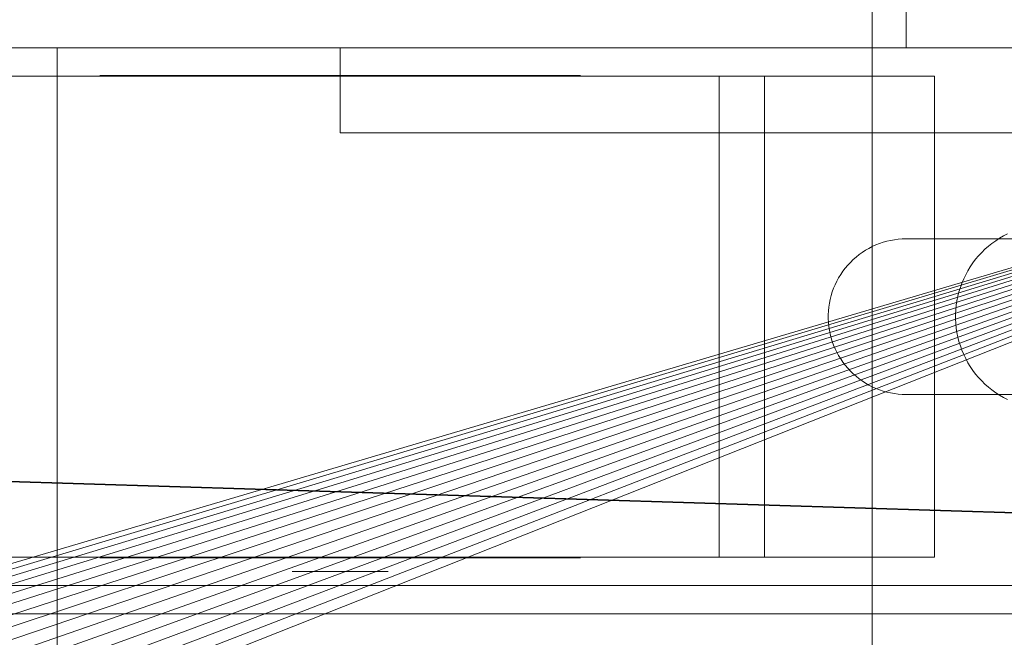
# Model space of a CAD drawing. Header units: millimetres. Extents: x -1970 to 61924, y -58230 to 6847.
# Tile 547 of 656: x 24227 to 24297, y -18252 to -18208. Entities that reach past the tile are written whole.
import ezdxf

# ---------------------------------------------------------------- set-up
doc = ezdxf.new("R2010")
doc.units = ezdxf.units.MM
for name, color, linetype, lineweight in [('superior_briquetadora', 7, 'Continuous', 0), ('superior_C02', 7, 'Continuous', 0), ('superior_C05', 7, 'Continuous', 0)]:
    doc.layers.add(name, color=color, linetype=linetype, lineweight=lineweight)

msp = doc.modelspace()

# ---------------------------------------------------------------- linework, layer by layer
at = {"layer": 'superior_briquetadora'}
for p, q in [((24290.067, -18188), (24290.067, -18210)), ((23870.067, -18210), (24350.067, -18210)), ((23870.067, -18210), (25830.067, -18210)), ((24230.067, -18210), (23954.067, -18210)), ((24243.401, -18210), (23954.067, -18210)), ((24052.224, -18298.106), (24350.067, -18210)), ((24054.359, -18298.423), (24350.067, -18210)), ((24350.067, -18210), (24056.454, -18298.947)), ((24350.067, -18210), (24058.487, -18299.675)), ((24350.067, -18210), (24060.438, -18300.598)), ((24350.067, -18210), (24062.29, -18301.708)), ((24350.067, -18210), (24064.024, -18302.994)), ((24350.067, -18210), (24065.624, -18304.444)), ((24350.067, -18210), (24067.074, -18306.043)), ((24350.067, -18210), (24068.36, -18307.777)), ((24350.067, -18210), (24069.47, -18309.629)), ((24350.067, -18210), (24070.393, -18311.581)), ((24350.067, -18210), (24071.12, -18313.614)), ((24350.067, -18210), (24071.645, -18315.708)), ((24350.067, -18210), (24071.962, -18317.844)), ((24350.067, -18210), (24072.067, -18320)), ((24150.067, -18210), (24230.067, -18210)), ((24350.067, -18210), (24150.067, -18210)), ((24670.067, -18210), (24230.067, -18210)), ((24230.067, -18210), (24230.067, -18430)), ((25470.067, -18210), (24230.067, -18210)), ((24350.067, -18210), (24230.067, -18210)), ((25470.067, -18210), (24243.401, -18210)), ((25746.067, -18210), (24243.401, -18210)), ((24290.067, -18210), (24291.234, -18210)), ((24291.234, -18210), (24294.717, -18210)), ((24294.717, -18210), (24300.465, -18210))]:
    msp.add_line(p, q, dxfattribs=at)
at = {"layer": 'superior_C02'}
for p, q in [((24287.683, -17550), (24287.683, -18450)), ((24524.933, -18250), (23830.921, -18228.298)), ((23832.7, -18228.298), (24526.711, -18250)), ((24634.01, -18250), (15575.415, -18250)), ((15576.913, -18250), (24635.508, -18250))]:
    msp.add_line(p, q, dxfattribs=at)
at = {"layer": 'superior_C05'}
for p, q in [((24180.067, -18210), (24320.067, -18210)), ((24250.067, -18216), (24250.067, -18210)), ((24250.067, -18210), (24325.067, -18210)), ((24233.115, -18211.95), (24233.073, -18211.95)), ((24233.199, -18211.95), (24233.115, -18211.95)), ((24233.326, -18211.95), (24233.199, -18211.95)), ((24233.494, -18211.95), (24233.326, -18211.95)), ((24233.703, -18211.95), (24233.494, -18211.95)), ((24233.953, -18211.95), (24233.703, -18211.95)), ((24234.243, -18211.95), (24233.953, -18211.95)), ((24234.572, -18211.95), (24234.243, -18211.95)), ((24234.94, -18211.95), (24234.572, -18211.95)), ((24235.345, -18211.95), (24234.94, -18211.95)), ((24235.787, -18211.95), (24235.345, -18211.95)), ((24236.265, -18211.95), (24235.787, -18211.95)), ((24236.776, -18211.95), (24236.265, -18211.95)), ((24237.321, -18211.95), (24236.776, -18211.95)), ((24237.898, -18211.95), (24237.321, -18211.95)), ((24237.602, -18211.95), (24237.571, -18211.95)), ((24237.664, -18211.95), (24237.602, -18211.95)), ((24237.757, -18211.95), (24237.664, -18211.95)), ((24237.881, -18211.95), (24237.757, -18211.95)), ((24238.035, -18211.95), (24237.881, -18211.95)), ((24238.505, -18211.95), (24237.898, -18211.95)), ((24238.218, -18211.95), (24238.035, -18211.95)), ((24238.432, -18211.95), (24238.218, -18211.95)), ((24238.674, -18211.95), (24238.432, -18211.95)), ((24239.14, -18211.95), (24238.505, -18211.95)), ((24238.944, -18211.95), (24238.674, -18211.95)), ((24239.242, -18211.95), (24238.944, -18211.95)), ((24239.803, -18211.95), (24239.14, -18211.95)), ((24239.567, -18211.95), (24239.242, -18211.95)), ((24239.918, -18211.95), (24239.567, -18211.95)), ((24240.491, -18211.95), (24239.803, -18211.95)), ((24240.295, -18211.95), (24239.918, -18211.95)), ((24240.695, -18211.95), (24240.295, -18211.95)), ((24241.203, -18211.95), (24240.491, -18211.95)), ((24241.119, -18211.95), (24240.695, -18211.95)), ((24241.565, -18211.95), (24241.119, -18211.95)), ((24241.937, -18211.95), (24241.203, -18211.95)), ((24242.033, -18211.95), (24241.565, -18211.95)), ((24242.691, -18211.95), (24241.937, -18211.95)), ((24242.52, -18211.95), (24242.033, -18211.95)), ((24243.026, -18211.95), (24242.52, -18211.95)), ((24243.464, -18211.95), (24242.691, -18211.95)), ((24243.55, -18211.95), (24243.026, -18211.95)), ((24244.253, -18211.95), (24243.464, -18211.95)), ((24244.089, -18211.95), (24243.55, -18211.95)), ((24244.644, -18211.95), (24244.089, -18211.95)), ((24245.057, -18211.95), (24244.253, -18211.95)), ((24245.212, -18211.95), (24244.644, -18211.95)), ((24245.873, -18211.95), (24245.057, -18211.95)), ((24245.792, -18211.95), (24245.212, -18211.95)), ((24246.383, -18211.95), (24245.792, -18211.95)), ((24246.699, -18211.95), (24245.873, -18211.95)), ((24246.983, -18211.95), (24246.383, -18211.95)), ((24247.534, -18211.95), (24246.699, -18211.95)), ((24247.591, -18211.95), (24246.983, -18211.95)), ((24248.375, -18211.95), (24247.534, -18211.95)), ((24248.204, -18211.95), (24247.591, -18211.95)), ((24248.823, -18211.95), (24248.204, -18211.95)), ((24249.22, -18211.95), (24248.375, -18211.95)), ((24249.444, -18211.95), (24248.823, -18211.95)), ((24250.067, -18211.95), (24249.22, -18211.95)), ((24250.067, -18211.95), (24249.444, -18211.95)), ((24250.067, -18211.95), (24250.915, -18211.95)), ((24250.691, -18211.95), (24250.067, -18211.95)), ((24251.312, -18211.95), (24250.691, -18211.95)), ((24250.915, -18211.95), (24251.76, -18211.95)), ((24251.931, -18211.95), (24251.312, -18211.95)), ((24251.76, -18211.95), (24252.601, -18211.95)), ((24252.544, -18211.95), (24251.931, -18211.95)), ((24253.152, -18211.95), (24252.544, -18211.95)), ((24252.601, -18211.95), (24253.436, -18211.95)), ((24253.752, -18211.95), (24253.152, -18211.95)), ((24253.436, -18211.95), (24254.262, -18211.95)), ((24254.343, -18211.95), (24253.752, -18211.95)), ((24254.262, -18211.95), (24255.078, -18211.95)), ((24254.923, -18211.95), (24254.343, -18211.95)), ((24255.491, -18211.95), (24254.923, -18211.95)), ((24255.078, -18211.95), (24255.882, -18211.95)), ((24256.046, -18211.95), (24255.491, -18211.95)), ((24255.882, -18211.95), (24256.671, -18211.95)), ((24256.585, -18211.95), (24256.046, -18211.95)), ((24257.109, -18211.95), (24256.585, -18211.95)), ((24256.671, -18211.95), (24257.444, -18211.95)), ((24257.615, -18211.95), (24257.109, -18211.95)), ((24257.444, -18211.95), (24258.198, -18211.95)), ((24258.102, -18211.95), (24257.615, -18211.95)), ((24258.57, -18211.95), (24258.102, -18211.95)), ((24258.198, -18211.95), (24258.932, -18211.95)), ((24259.016, -18211.95), (24258.57, -18211.95)), ((24258.932, -18211.95), (24259.644, -18211.95)), ((24259.44, -18211.95), (24259.016, -18211.95)), ((24259.84, -18211.95), (24259.44, -18211.95)), ((24259.644, -18211.95), (24260.332, -18211.95)), ((24260.217, -18211.95), (24259.84, -18211.95)), ((24260.568, -18211.95), (24260.217, -18211.95)), ((24260.332, -18211.95), (24260.995, -18211.95)), ((24260.893, -18211.95), (24260.568, -18211.95)), ((24261.191, -18211.95), (24260.893, -18211.95)), ((24260.995, -18211.95), (24261.63, -18211.95)), ((24261.461, -18211.95), (24261.191, -18211.95)), ((24261.703, -18211.95), (24261.461, -18211.95)), ((24261.63, -18211.95), (24262.237, -18211.95)), ((24261.917, -18211.95), (24261.703, -18211.95)), ((24262.1, -18211.95), (24261.917, -18211.95)), ((24262.254, -18211.95), (24262.1, -18211.95)), ((24262.237, -18211.95), (24262.814, -18211.95)), ((24262.378, -18211.95), (24262.254, -18211.95)), ((24262.47, -18211.95), (24262.378, -18211.95)), ((24262.533, -18211.95), (24262.47, -18211.95)), ((24262.564, -18211.95), (24262.533, -18211.95)), ((24262.814, -18211.95), (24263.359, -18211.95)), ((24263.359, -18211.95), (24263.87, -18211.95)), ((24263.87, -18211.95), (24264.348, -18211.95)), ((24264.348, -18211.95), (24264.79, -18211.95)), ((24264.79, -18211.95), (24265.195, -18211.95)), ((24265.195, -18211.95), (24265.563, -18211.95)), ((24265.563, -18211.95), (24265.892, -18211.95)), ((24265.892, -18211.95), (24266.182, -18211.95)), ((24266.182, -18211.95), (24266.432, -18211.95)), ((24266.432, -18211.95), (24266.641, -18211.95)), ((24266.641, -18211.95), (24266.809, -18211.95)), ((24266.809, -18211.95), (24266.936, -18211.95)), ((24266.936, -18211.95), (24267.02, -18211.95)), ((24267.02, -18211.95), (24267.062, -18211.95)), ((24208.067, -18212), (24228.164, -18212)), ((24227.254, -18212), (24228.215, -18212)), ((24228.164, -18212), (24271.971, -18212)), ((24228.215, -18212), (24229.226, -18212)), ((24229.226, -18212), (24230.285, -18212)), ((24230.285, -18212), (24231.39, -18212)), ((24231.39, -18212), (24232.538, -18212)), ((24232.538, -18212), (24233.727, -18212)), ((24233.072, -18212), (24233.111, -18212)), ((24233.119, -18212), (24233.074, -18212)), ((24233.111, -18212), (24233.192, -18212)), ((24233.206, -18212), (24233.119, -18212)), ((24233.192, -18212), (24233.316, -18212)), ((24233.334, -18212), (24233.206, -18212)), ((24233.316, -18212), (24233.48, -18212)), ((24233.504, -18212), (24233.334, -18212)), ((24233.48, -18212), (24233.686, -18212)), ((24233.715, -18212), (24233.504, -18212)), ((24233.686, -18212), (24233.932, -18212)), ((24233.966, -18212), (24233.715, -18212)), ((24233.727, -18212), (24234.953, -18212)), ((24233.932, -18212), (24234.219, -18212)), ((24234.258, -18212), (24233.966, -18212)), ((24234.219, -18212), (24234.544, -18212)), ((24234.588, -18212), (24234.258, -18212)), ((24234.544, -18212), (24234.908, -18212)), ((24234.957, -18212), (24234.588, -18212)), ((24234.908, -18212), (24235.31, -18212)), ((24234.953, -18212), (24236.214, -18212)), ((24235.363, -18212), (24234.957, -18212)), ((24235.31, -18212), (24235.748, -18212)), ((24235.805, -18212), (24235.363, -18212)), ((24235.748, -18212), (24236.221, -18212)), ((24236.283, -18212), (24235.805, -18212)), ((24236.214, -18212), (24237.507, -18212)), ((24236.221, -18212), (24236.729, -18212)), ((24236.795, -18212), (24236.283, -18212)), ((24236.729, -18212), (24237.27, -18212)), ((24237.34, -18212), (24236.795, -18212)), ((24237.27, -18212), (24237.842, -18212)), ((24237.917, -18212), (24237.34, -18212)), ((24237.507, -18212), (24238.828, -18212)), ((24237.842, -18212), (24238.445, -18212)), ((24238.523, -18212), (24237.917, -18212)), ((24238.445, -18212), (24239.077, -18212)), ((24239.158, -18212), (24238.523, -18212)), ((24238.828, -18212), (24240.176, -18212)), ((24239.077, -18212), (24239.736, -18212)), ((24239.82, -18212), (24239.158, -18212)), ((24239.736, -18212), (24240.376, -18212)), ((24240.508, -18212), (24239.82, -18212)), ((24240.176, -18212), (24241.546, -18212)), ((24240.376, -18212), (24241.038, -18212)), ((24241.219, -18212), (24240.508, -18212)), ((24241.038, -18212), (24241.72, -18212)), ((24241.952, -18212), (24241.219, -18212)), ((24241.546, -18212), (24242.936, -18212)), ((24241.72, -18212), (24242.42, -18212)), ((24242.705, -18212), (24241.952, -18212)), ((24242.42, -18212), (24243.136, -18212)), ((24243.477, -18212), (24242.705, -18212)), ((24242.936, -18212), (24244.343, -18212)), ((24243.136, -18212), (24243.868, -18212)), ((24244.264, -18212), (24243.477, -18212)), ((24243.868, -18212), (24244.613, -18212)), ((24245.066, -18212), (24244.264, -18212)), ((24244.343, -18212), (24245.762, -18212)), ((24244.613, -18212), (24245.37, -18212)), ((24245.881, -18212), (24245.066, -18212)), ((24245.37, -18212), (24246.137, -18212)), ((24245.762, -18212), (24247.192, -18212)), ((24246.706, -18212), (24245.881, -18212)), ((24246.137, -18212), (24246.913, -18212)), ((24247.539, -18212), (24246.706, -18212)), ((24246.913, -18212), (24247.696, -18212)), ((24247.192, -18212), (24248.628, -18212)), ((24248.378, -18212), (24247.539, -18212)), ((24247.696, -18212), (24248.483, -18212)), ((24249.222, -18212), (24248.378, -18212)), ((24248.483, -18212), (24249.275, -18212)), ((24248.628, -18212), (24250.067, -18212)), ((24250.067, -18212), (24249.222, -18212)), ((24250.067, -18212), (24249.275, -18212)), ((24250.913, -18212), (24250.067, -18212)), ((24250.067, -18212), (24250.86, -18212)), ((24250.067, -18212), (24251.507, -18212)), ((24250.86, -18212), (24251.652, -18212)), ((24251.757, -18212), (24250.913, -18212)), ((24251.507, -18212), (24252.943, -18212)), ((24251.652, -18212), (24252.439, -18212)), ((24252.596, -18212), (24251.757, -18212)), ((24252.439, -18212), (24253.222, -18212)), ((24253.429, -18212), (24252.596, -18212)), ((24252.943, -18212), (24254.373, -18212)), ((24253.222, -18212), (24253.998, -18212)), ((24254.254, -18212), (24253.429, -18212)), ((24253.998, -18212), (24254.765, -18212)), ((24255.069, -18212), (24254.254, -18212)), ((24254.373, -18212), (24255.792, -18212)), ((24254.765, -18212), (24255.522, -18212)), ((24255.871, -18212), (24255.069, -18212)), ((24255.522, -18212), (24256.267, -18212)), ((24255.792, -18212), (24257.199, -18212)), ((24256.658, -18212), (24255.871, -18212)), ((24256.267, -18212), (24256.999, -18212)), ((24257.43, -18212), (24256.658, -18212)), ((24256.999, -18212), (24257.715, -18212)), ((24257.199, -18212), (24258.589, -18212)), ((24258.183, -18212), (24257.43, -18212)), ((24257.715, -18212), (24258.415, -18212)), ((24258.916, -18212), (24258.183, -18212)), ((24258.415, -18212), (24259.097, -18212)), ((24258.589, -18212), (24259.959, -18212)), ((24259.627, -18212), (24258.916, -18212)), ((24259.097, -18212), (24259.759, -18212)), ((24260.315, -18212), (24259.627, -18212)), ((24260.399, -18212), (24259.759, -18212)), ((24259.959, -18212), (24261.307, -18212)), ((24260.977, -18212), (24260.315, -18212)), ((24260.399, -18212), (24261.058, -18212)), ((24261.612, -18212), (24260.977, -18212)), ((24261.058, -18212), (24261.69, -18212)), ((24261.307, -18212), (24262.628, -18212)), ((24262.218, -18212), (24261.612, -18212)), ((24261.69, -18212), (24262.293, -18212)), ((24262.795, -18212), (24262.218, -18212)), ((24262.293, -18212), (24262.865, -18212)), ((24262.628, -18212), (24263.921, -18212)), ((24263.34, -18212), (24262.795, -18212)), ((24262.865, -18212), (24263.406, -18212)), ((24263.852, -18212), (24263.34, -18212)), ((24263.406, -18212), (24263.914, -18212)), ((24264.33, -18212), (24263.852, -18212)), ((24263.914, -18212), (24264.387, -18212)), ((24263.921, -18212), (24265.182, -18212)), ((24264.772, -18212), (24264.33, -18212)), ((24264.387, -18212), (24264.825, -18212)), ((24265.178, -18212), (24264.772, -18212)), ((24264.825, -18212), (24265.227, -18212)), ((24265.547, -18212), (24265.178, -18212)), ((24265.182, -18212), (24266.408, -18212)), ((24265.227, -18212), (24265.591, -18212)), ((24265.877, -18212), (24265.547, -18212)), ((24265.591, -18212), (24265.916, -18212)), ((24266.169, -18212), (24265.877, -18212)), ((24265.916, -18212), (24266.203, -18212)), ((24266.42, -18212), (24266.169, -18212)), ((24266.203, -18212), (24266.449, -18212)), ((24266.408, -18212), (24267.596, -18212)), ((24266.631, -18212), (24266.42, -18212)), ((24266.449, -18212), (24266.655, -18212)), ((24266.801, -18212), (24266.631, -18212)), ((24266.655, -18212), (24266.819, -18212)), ((24266.929, -18212), (24266.801, -18212)), ((24266.819, -18212), (24266.943, -18212)), ((24267.016, -18212), (24266.929, -18212)), ((24266.943, -18212), (24267.024, -18212)), ((24267.024, -18212), (24267.063, -18212)), ((24267.596, -18212), (24268.745, -18212)), ((24268.745, -18212), (24269.849, -18212)), ((24269.849, -18212), (24270.909, -18212)), ((24270.909, -18212), (24271.92, -18212)), ((24271.92, -18212), (24272.881, -18212)), ((24271.971, -18212), (24292.067, -18212)), ((24272.881, -18212), (24273.79, -18212)), ((24273.79, -18212), (24274.644, -18212)), ((24274.644, -18212), (24275.441, -18212)), ((24275.441, -18212), (24276.18, -18212)), ((24276.858, -18212), (24276.18, -18212)), ((24280.067, -18212), (24276.858, -18212)), ((24276.858, -18246), (24276.858, -18212)), ((24292.067, -18212), (24280.067, -18212)), ((24280.067, -18246), (24280.067, -18212)), ((24292.067, -18212), (24292.067, -18246)), ((24250.067, -18216), (24325.067, -18216)), ((24288.186, -18223.832), (24288.446, -18223.744)), ((24288.446, -18223.744), (24288.71, -18223.67)), ((24288.71, -18223.67), (24288.978, -18223.609)), ((24288.978, -18223.609), (24289.248, -18223.561)), ((24289.248, -18223.561), (24289.52, -18223.527)), ((24289.52, -18223.527), (24289.793, -18223.507)), ((24289.793, -18223.507), (24290.067, -18223.5)), ((24290.067, -18223.5), (24315.067, -18223.5)), ((24296.143, -18223.819), (24295.889, -18224.021)), ((24296.406, -18223.629), (24296.143, -18223.819)), ((24296.678, -18223.454), (24296.406, -18223.629)), ((24296.959, -18223.292), (24296.678, -18223.454)), ((24297.247, -18223.144), (24296.959, -18223.292)), ((24286.747, -18224.616), (24286.969, -18224.456)), ((24286.969, -18224.456), (24287.2, -18224.307)), ((24287.2, -18224.307), (24287.437, -18224.17)), ((24287.437, -18224.17), (24287.681, -18224.045)), ((24287.681, -18224.045), (24287.931, -18223.932)), ((24287.931, -18223.932), (24288.186, -18223.832)), ((24295.414, -18224.461), (24295.194, -18224.699)), ((24295.646, -18224.235), (24295.414, -18224.461)), ((24295.889, -18224.021), (24295.646, -18224.235)), ((24285.944, -18225.361), (24286.13, -18225.16)), ((24286.13, -18225.16), (24286.327, -18224.968)), ((24286.327, -18224.968), (24286.532, -18224.787)), ((24286.532, -18224.787), (24286.747, -18224.616)), ((24294.79, -18225.206), (24294.607, -18225.473)), ((24294.986, -18224.947), (24294.79, -18225.206)), ((24295.194, -18224.699), (24294.986, -18224.947)), ((24285.447, -18226.016), (24285.602, -18225.789)), ((24285.602, -18225.789), (24285.767, -18225.571)), ((24285.767, -18225.571), (24285.944, -18225.361)), ((24294.438, -18225.75), (24294.283, -18226.035)), ((24294.607, -18225.473), (24294.438, -18225.75)), ((24285.054, -18226.738), (24285.173, -18226.491)), ((24285.173, -18226.491), (24285.304, -18226.25)), ((24285.304, -18226.25), (24285.447, -18226.016)), ((24294.143, -18226.327), (24294.017, -18226.625)), ((24294.283, -18226.035), (24294.143, -18226.327)), ((24284.773, -18227.51), (24284.854, -18227.248)), ((24284.854, -18227.248), (24284.948, -18226.991)), ((24284.948, -18226.991), (24285.054, -18226.738)), ((24293.81, -18227.24), (24293.73, -18227.554)), ((24293.906, -18226.93), (24293.81, -18227.24)), ((24294.017, -18226.625), (24293.906, -18226.93)), ((24284.651, -18228.045), (24284.705, -18227.776)), ((24284.705, -18227.776), (24284.773, -18227.51)), ((24293.666, -18227.871), (24293.618, -18228.192)), ((24293.73, -18227.554), (24293.666, -18227.871)), ((24284.569, -18228.863), (24284.583, -18228.589)), ((24284.583, -18228.589), (24284.61, -18228.316)), ((24284.61, -18228.316), (24284.651, -18228.045)), ((24293.586, -18228.514), (24293.57, -18228.838)), ((24293.618, -18228.192), (24293.586, -18228.514)), ((24284.569, -18229.137), (24284.569, -18228.863)), ((24284.583, -18229.411), (24284.569, -18229.137)), ((24293.57, -18228.838), (24293.57, -18229.162)), ((24293.57, -18229.162), (24293.586, -18229.486)), ((24284.61, -18229.684), (24284.583, -18229.411)), ((24284.651, -18229.955), (24284.61, -18229.684)), ((24284.705, -18230.224), (24284.651, -18229.955)), ((24293.586, -18229.486), (24293.618, -18229.808)), ((24293.618, -18229.808), (24293.666, -18230.129)), ((24284.773, -18230.49), (24284.705, -18230.224)), ((24284.854, -18230.752), (24284.773, -18230.49)), ((24284.948, -18231.009), (24284.854, -18230.752)), ((24293.666, -18230.129), (24293.73, -18230.446)), ((24293.73, -18230.446), (24293.81, -18230.76)), ((24293.81, -18230.76), (24293.906, -18231.07)), ((24285.054, -18231.262), (24284.948, -18231.009)), ((24285.173, -18231.509), (24285.054, -18231.262)), ((24293.906, -18231.07), (24294.017, -18231.375)), ((24294.017, -18231.375), (24294.143, -18231.673)), ((24285.304, -18231.75), (24285.173, -18231.509)), ((24285.447, -18231.984), (24285.304, -18231.75)), ((24285.602, -18232.211), (24285.447, -18231.984)), ((24294.143, -18231.673), (24294.283, -18231.965)), ((24294.283, -18231.965), (24294.438, -18232.25)), ((24285.767, -18232.429), (24285.602, -18232.211)), ((24285.944, -18232.639), (24285.767, -18232.429)), ((24286.13, -18232.84), (24285.944, -18232.639)), ((24286.327, -18233.032), (24286.13, -18232.84)), ((24294.438, -18232.25), (24294.607, -18232.527)), ((24294.607, -18232.527), (24294.79, -18232.794)), ((24294.79, -18232.794), (24294.986, -18233.053)), ((24286.532, -18233.213), (24286.327, -18233.032)), ((24286.747, -18233.384), (24286.532, -18233.213)), ((24286.969, -18233.544), (24286.747, -18233.384)), ((24287.2, -18233.693), (24286.969, -18233.544)), ((24294.986, -18233.053), (24295.194, -18233.301)), ((24295.194, -18233.301), (24295.414, -18233.539)), ((24295.414, -18233.539), (24295.646, -18233.765)), ((24287.437, -18233.83), (24287.2, -18233.693)), ((24287.681, -18233.955), (24287.437, -18233.83)), ((24287.931, -18234.068), (24287.681, -18233.955)), ((24288.186, -18234.168), (24287.931, -18234.068)), ((24288.446, -18234.256), (24288.186, -18234.168)), ((24288.71, -18234.33), (24288.446, -18234.256)), ((24295.646, -18233.765), (24295.889, -18233.979)), ((24295.889, -18233.979), (24296.143, -18234.181)), ((24296.143, -18234.181), (24296.406, -18234.371)), ((24288.978, -18234.391), (24288.71, -18234.33)), ((24289.248, -18234.439), (24288.978, -18234.391)), ((24289.52, -18234.473), (24289.248, -18234.439)), ((24289.793, -18234.493), (24289.52, -18234.473)), ((24290.067, -18234.5), (24289.793, -18234.493)), ((24315.067, -18234.5), (24290.067, -18234.5)), ((24296.406, -18234.371), (24296.678, -18234.546)), ((24296.678, -18234.546), (24296.959, -18234.708)), ((24296.959, -18234.708), (24297.247, -18234.856)), ((24208.067, -18246), (24228.164, -18246)), ((24227.254, -18246), (24228.215, -18246)), ((24228.164, -18246), (24271.971, -18246)), ((24228.215, -18246), (24229.226, -18246)), ((24229.226, -18246), (24230.285, -18246)), ((24230.285, -18246), (24231.39, -18246)), ((24231.39, -18246), (24232.538, -18246)), ((24232.538, -18246), (24233.727, -18246)), ((24233.072, -18246), (24233.111, -18246)), ((24233.115, -18246.05), (24233.073, -18246.05)), ((24233.119, -18246), (24233.074, -18246)), ((24233.111, -18246), (24233.192, -18246)), ((24233.199, -18246.05), (24233.115, -18246.05)), ((24233.206, -18246), (24233.119, -18246)), ((24233.192, -18246), (24233.316, -18246)), ((24233.326, -18246.05), (24233.199, -18246.05)), ((24233.334, -18246), (24233.206, -18246)), ((24233.316, -18246), (24233.48, -18246)), ((24233.494, -18246.05), (24233.326, -18246.05)), ((24233.504, -18246), (24233.334, -18246)), ((24233.48, -18246), (24233.686, -18246)), ((24233.703, -18246.05), (24233.494, -18246.05)), ((24233.715, -18246), (24233.504, -18246)), ((24233.686, -18246), (24233.932, -18246)), ((24233.953, -18246.05), (24233.703, -18246.05)), ((24233.966, -18246), (24233.715, -18246)), ((24233.727, -18246), (24234.953, -18246)), ((24233.932, -18246), (24234.219, -18246)), ((24234.243, -18246.05), (24233.953, -18246.05)), ((24234.258, -18246), (24233.966, -18246)), ((24234.219, -18246), (24234.544, -18246)), ((24234.572, -18246.05), (24234.243, -18246.05)), ((24234.588, -18246), (24234.258, -18246)), ((24234.544, -18246), (24234.908, -18246)), ((24234.94, -18246.05), (24234.572, -18246.05)), ((24234.957, -18246), (24234.588, -18246)), ((24234.908, -18246), (24235.31, -18246)), ((24235.345, -18246.05), (24234.94, -18246.05)), ((24234.953, -18246), (24236.214, -18246)), ((24235.363, -18246), (24234.957, -18246)), ((24235.31, -18246), (24235.748, -18246)), ((24235.787, -18246.05), (24235.345, -18246.05)), ((24235.805, -18246), (24235.363, -18246)), ((24235.748, -18246), (24236.221, -18246)), ((24236.265, -18246.05), (24235.787, -18246.05)), ((24236.283, -18246), (24235.805, -18246)), ((24236.214, -18246), (24237.507, -18246)), ((24236.221, -18246), (24236.729, -18246)), ((24236.776, -18246.05), (24236.265, -18246.05)), ((24236.795, -18246), (24236.283, -18246)), ((24236.729, -18246), (24237.27, -18246)), ((24237.321, -18246.05), (24236.776, -18246.05)), ((24237.34, -18246), (24236.795, -18246)), ((24237.27, -18246), (24237.842, -18246)), ((24237.898, -18246.05), (24237.321, -18246.05)), ((24237.917, -18246), (24237.34, -18246)), ((24237.507, -18246), (24238.828, -18246)), ((24237.602, -18246.05), (24237.571, -18246.05)), ((24237.664, -18246.05), (24237.602, -18246.05)), ((24237.757, -18246.05), (24237.664, -18246.05)), ((24237.881, -18246.05), (24237.757, -18246.05)), ((24237.842, -18246), (24238.445, -18246)), ((24238.035, -18246.05), (24237.881, -18246.05)), ((24238.505, -18246.05), (24237.898, -18246.05)), ((24238.523, -18246), (24237.917, -18246)), ((24238.218, -18246.05), (24238.035, -18246.05)), ((24238.432, -18246.05), (24238.218, -18246.05)), ((24238.674, -18246.05), (24238.432, -18246.05)), ((24238.445, -18246), (24239.077, -18246)), ((24239.14, -18246.05), (24238.505, -18246.05)), ((24239.158, -18246), (24238.523, -18246)), ((24238.944, -18246.05), (24238.674, -18246.05)), ((24238.828, -18246), (24240.176, -18246)), ((24239.242, -18246.05), (24238.944, -18246.05)), ((24239.077, -18246), (24239.736, -18246)), ((24239.803, -18246.05), (24239.14, -18246.05)), ((24239.82, -18246), (24239.158, -18246)), ((24239.567, -18246.05), (24239.242, -18246.05)), ((24239.918, -18246.05), (24239.567, -18246.05)), ((24239.736, -18246), (24240.376, -18246)), ((24240.491, -18246.05), (24239.803, -18246.05)), ((24240.508, -18246), (24239.82, -18246)), ((24240.295, -18246.05), (24239.918, -18246.05)), ((24240.176, -18246), (24241.546, -18246)), ((24240.695, -18246.05), (24240.295, -18246.05)), ((24240.376, -18246), (24241.038, -18246)), ((24241.203, -18246.05), (24240.491, -18246.05)), ((24241.219, -18246), (24240.508, -18246)), ((24241.119, -18246.05), (24240.695, -18246.05)), ((24241.038, -18246), (24241.72, -18246)), ((24241.565, -18246.05), (24241.119, -18246.05)), ((24241.937, -18246.05), (24241.203, -18246.05)), ((24241.952, -18246), (24241.219, -18246)), ((24241.546, -18246), (24242.936, -18246)), ((24242.033, -18246.05), (24241.565, -18246.05)), ((24241.72, -18246), (24242.42, -18246)), ((24242.691, -18246.05), (24241.937, -18246.05)), ((24242.705, -18246), (24241.952, -18246)), ((24242.52, -18246.05), (24242.033, -18246.05)), ((24242.42, -18246), (24243.136, -18246)), ((24243.026, -18246.05), (24242.52, -18246.05)), ((24243.464, -18246.05), (24242.691, -18246.05)), ((24243.477, -18246), (24242.705, -18246)), ((24242.936, -18246), (24244.343, -18246)), ((24243.55, -18246.05), (24243.026, -18246.05)), ((24243.136, -18246), (24243.868, -18246)), ((24244.253, -18246.05), (24243.464, -18246.05)), ((24244.264, -18246), (24243.477, -18246)), ((24244.089, -18246.05), (24243.55, -18246.05)), ((24243.868, -18246), (24244.613, -18246)), ((24244.644, -18246.05), (24244.089, -18246.05)), ((24245.057, -18246.05), (24244.253, -18246.05)), ((24245.066, -18246), (24244.264, -18246)), ((24244.343, -18246), (24245.762, -18246)), ((24244.613, -18246), (24245.37, -18246)), ((24245.212, -18246.05), (24244.644, -18246.05)), ((24245.873, -18246.05), (24245.057, -18246.05)), ((24245.881, -18246), (24245.066, -18246)), ((24245.792, -18246.05), (24245.212, -18246.05)), ((24245.37, -18246), (24246.137, -18246)), ((24245.762, -18246), (24247.192, -18246)), ((24246.383, -18246.05), (24245.792, -18246.05)), ((24246.699, -18246.05), (24245.873, -18246.05)), ((24246.706, -18246), (24245.881, -18246)), ((24246.137, -18246), (24246.913, -18246)), ((24246.983, -18246.05), (24246.383, -18246.05)), ((24247.534, -18246.05), (24246.699, -18246.05)), ((24247.539, -18246), (24246.706, -18246)), ((24246.913, -18246), (24247.696, -18246)), ((24247.591, -18246.05), (24246.983, -18246.05)), ((24247.192, -18246), (24248.628, -18246)), ((24248.375, -18246.05), (24247.534, -18246.05)), ((24248.378, -18246), (24247.539, -18246)), ((24248.204, -18246.05), (24247.591, -18246.05)), ((24247.696, -18246), (24248.483, -18246)), ((24248.823, -18246.05), (24248.204, -18246.05)), ((24249.22, -18246.05), (24248.375, -18246.05)), ((24249.222, -18246), (24248.378, -18246)), ((24248.483, -18246), (24249.275, -18246)), ((24248.628, -18246), (24250.067, -18246)), ((24249.444, -18246.05), (24248.823, -18246.05)), ((24250.067, -18246.05), (24249.22, -18246.05)), ((24250.067, -18246), (24249.222, -18246)), ((24250.067, -18246), (24249.275, -18246)), ((24250.067, -18246.05), (24249.444, -18246.05)), ((24250.913, -18246), (24250.067, -18246)), ((24250.067, -18246), (24250.86, -18246)), ((24250.067, -18246), (24251.507, -18246)), ((24250.067, -18246.05), (24250.915, -18246.05)), ((24250.691, -18246.05), (24250.067, -18246.05)), ((24251.312, -18246.05), (24250.691, -18246.05)), ((24250.86, -18246), (24251.652, -18246)), ((24251.757, -18246), (24250.913, -18246)), ((24250.915, -18246.05), (24251.76, -18246.05)), ((24251.931, -18246.05), (24251.312, -18246.05)), ((24251.507, -18246), (24252.943, -18246)), ((24251.652, -18246), (24252.439, -18246)), ((24252.596, -18246), (24251.757, -18246)), ((24251.76, -18246.05), (24252.601, -18246.05)), ((24252.544, -18246.05), (24251.931, -18246.05)), ((24252.439, -18246), (24253.222, -18246)), ((24253.152, -18246.05), (24252.544, -18246.05)), ((24253.429, -18246), (24252.596, -18246)), ((24252.601, -18246.05), (24253.436, -18246.05)), ((24252.943, -18246), (24254.373, -18246)), ((24253.752, -18246.05), (24253.152, -18246.05)), ((24253.222, -18246), (24253.998, -18246)), ((24254.254, -18246), (24253.429, -18246)), ((24253.436, -18246.05), (24254.262, -18246.05)), ((24254.343, -18246.05), (24253.752, -18246.05)), ((24253.998, -18246), (24254.765, -18246)), ((24255.069, -18246), (24254.254, -18246)), ((24254.262, -18246.05), (24255.078, -18246.05)), ((24254.923, -18246.05), (24254.343, -18246.05)), ((24254.373, -18246), (24255.792, -18246)), ((24254.765, -18246), (24255.522, -18246)), ((24255.491, -18246.05), (24254.923, -18246.05)), ((24255.871, -18246), (24255.069, -18246)), ((24255.078, -18246.05), (24255.882, -18246.05)), ((24256.046, -18246.05), (24255.491, -18246.05)), ((24255.522, -18246), (24256.267, -18246)), ((24255.792, -18246), (24257.199, -18246)), ((24256.658, -18246), (24255.871, -18246)), ((24255.882, -18246.05), (24256.671, -18246.05)), ((24256.585, -18246.05), (24256.046, -18246.05)), ((24256.267, -18246), (24256.999, -18246)), ((24257.109, -18246.05), (24256.585, -18246.05)), ((24257.43, -18246), (24256.658, -18246)), ((24256.671, -18246.05), (24257.444, -18246.05)), ((24256.999, -18246), (24257.715, -18246)), ((24257.615, -18246.05), (24257.109, -18246.05)), ((24257.199, -18246), (24258.589, -18246)), ((24258.183, -18246), (24257.43, -18246)), ((24257.444, -18246.05), (24258.198, -18246.05)), ((24258.102, -18246.05), (24257.615, -18246.05)), ((24257.715, -18246), (24258.415, -18246)), ((24258.57, -18246.05), (24258.102, -18246.05)), ((24258.916, -18246), (24258.183, -18246)), ((24258.198, -18246.05), (24258.932, -18246.05)), ((24258.415, -18246), (24259.097, -18246)), ((24259.016, -18246.05), (24258.57, -18246.05)), ((24258.589, -18246), (24259.959, -18246)), ((24259.627, -18246), (24258.916, -18246)), ((24258.932, -18246.05), (24259.644, -18246.05)), ((24259.44, -18246.05), (24259.016, -18246.05)), ((24259.097, -18246), (24259.759, -18246)), ((24259.84, -18246.05), (24259.44, -18246.05)), ((24260.315, -18246), (24259.627, -18246)), ((24259.644, -18246.05), (24260.332, -18246.05)), ((24260.399, -18246), (24259.759, -18246)), ((24260.217, -18246.05), (24259.84, -18246.05)), ((24259.959, -18246), (24261.307, -18246)), ((24260.568, -18246.05), (24260.217, -18246.05)), ((24260.977, -18246), (24260.315, -18246)), ((24260.332, -18246.05), (24260.995, -18246.05)), ((24260.399, -18246), (24261.058, -18246)), ((24260.893, -18246.05), (24260.568, -18246.05)), ((24261.191, -18246.05), (24260.893, -18246.05)), ((24261.612, -18246), (24260.977, -18246)), ((24260.995, -18246.05), (24261.63, -18246.05)), ((24261.058, -18246), (24261.69, -18246)), ((24261.461, -18246.05), (24261.191, -18246.05)), ((24261.307, -18246), (24262.628, -18246)), ((24261.703, -18246.05), (24261.461, -18246.05)), ((24262.218, -18246), (24261.612, -18246)), ((24261.63, -18246.05), (24262.237, -18246.05)), ((24261.69, -18246), (24262.293, -18246)), ((24261.917, -18246.05), (24261.703, -18246.05)), ((24262.1, -18246.05), (24261.917, -18246.05)), ((24262.254, -18246.05), (24262.1, -18246.05)), ((24262.795, -18246), (24262.218, -18246)), ((24262.237, -18246.05), (24262.814, -18246.05)), ((24262.378, -18246.05), (24262.254, -18246.05)), ((24262.293, -18246), (24262.865, -18246)), ((24262.47, -18246.05), (24262.378, -18246.05)), ((24262.533, -18246.05), (24262.47, -18246.05)), ((24262.564, -18246.05), (24262.533, -18246.05)), ((24262.628, -18246), (24263.921, -18246)), ((24263.34, -18246), (24262.795, -18246)), ((24262.814, -18246.05), (24263.359, -18246.05)), ((24262.865, -18246), (24263.406, -18246)), ((24263.852, -18246), (24263.34, -18246)), ((24263.359, -18246.05), (24263.87, -18246.05)), ((24263.406, -18246), (24263.914, -18246)), ((24264.33, -18246), (24263.852, -18246)), ((24263.87, -18246.05), (24264.348, -18246.05)), ((24263.914, -18246), (24264.387, -18246)), ((24263.921, -18246), (24265.182, -18246)), ((24264.772, -18246), (24264.33, -18246)), ((24264.348, -18246.05), (24264.79, -18246.05)), ((24264.387, -18246), (24264.825, -18246)), ((24265.178, -18246), (24264.772, -18246)), ((24264.79, -18246.05), (24265.195, -18246.05)), ((24264.825, -18246), (24265.227, -18246)), ((24265.547, -18246), (24265.178, -18246)), ((24265.182, -18246), (24266.408, -18246)), ((24265.195, -18246.05), (24265.563, -18246.05)), ((24265.227, -18246), (24265.591, -18246)), ((24265.877, -18246), (24265.547, -18246)), ((24265.563, -18246.05), (24265.892, -18246.05)), ((24265.591, -18246), (24265.916, -18246)), ((24266.169, -18246), (24265.877, -18246)), ((24265.892, -18246.05), (24266.182, -18246.05)), ((24265.916, -18246), (24266.203, -18246)), ((24266.42, -18246), (24266.169, -18246)), ((24266.182, -18246.05), (24266.432, -18246.05)), ((24266.203, -18246), (24266.449, -18246)), ((24266.408, -18246), (24267.596, -18246)), ((24266.631, -18246), (24266.42, -18246)), ((24266.432, -18246.05), (24266.641, -18246.05)), ((24266.449, -18246), (24266.655, -18246)), ((24266.801, -18246), (24266.631, -18246)), ((24266.641, -18246.05), (24266.809, -18246.05)), ((24266.655, -18246), (24266.819, -18246)), ((24266.929, -18246), (24266.801, -18246)), ((24266.809, -18246.05), (24266.936, -18246.05)), ((24266.819, -18246), (24266.943, -18246)), ((24267.016, -18246), (24266.929, -18246)), ((24266.936, -18246.05), (24267.02, -18246.05)), ((24266.943, -18246), (24267.024, -18246)), ((24267.02, -18246.05), (24267.062, -18246.05)), ((24267.024, -18246), (24267.063, -18246)), ((24267.596, -18246), (24268.745, -18246)), ((24268.745, -18246), (24269.849, -18246)), ((24269.849, -18246), (24270.909, -18246)), ((24270.909, -18246), (24271.92, -18246)), ((24271.92, -18246), (24272.881, -18246)), ((24292.067, -18246), (24271.971, -18246)), ((24272.881, -18246), (24273.79, -18246)), ((24273.79, -18246), (24274.644, -18246)), ((24274.644, -18246), (24275.441, -18246)), ((24275.441, -18246), (24276.18, -18246)), ((24276.858, -18246), (24276.18, -18246)), ((24276.858, -18246), (24280.067, -18246)), ((24292.067, -18246), (24280.067, -18246)), ((24246.694, -18247), (24246.677, -18247)), ((24246.719, -18247), (24246.694, -18247)), ((24246.753, -18247), (24246.719, -18247)), ((24246.795, -18247), (24246.753, -18247)), ((24246.845, -18247), (24246.795, -18247)), ((24246.903, -18247), (24246.845, -18247)), ((24246.968, -18247), (24246.903, -18247)), ((24247.042, -18247), (24246.968, -18247)), ((24247.123, -18247), (24247.042, -18247)), ((24247.211, -18247), (24247.123, -18247)), ((24247.307, -18247), (24247.211, -18247)), ((24247.409, -18247), (24247.307, -18247)), ((24247.518, -18247), (24247.409, -18247)), ((24247.634, -18247), (24247.518, -18247)), ((24247.755, -18247), (24247.634, -18247)), ((24247.882, -18247), (24247.755, -18247)), ((24248.015, -18247), (24247.882, -18247)), ((24248.152, -18247), (24248.015, -18247)), ((24248.295, -18247), (24248.152, -18247)), ((24248.441, -18247), (24248.295, -18247)), ((24248.592, -18247), (24248.441, -18247)), ((24248.747, -18247), (24248.592, -18247)), ((24248.905, -18247), (24248.747, -18247)), ((24249.065, -18247), (24248.905, -18247)), ((24249.229, -18247), (24249.065, -18247)), ((24249.394, -18247), (24249.229, -18247)), ((24249.561, -18247), (24249.394, -18247)), ((24249.729, -18247), (24249.561, -18247)), ((24249.898, -18247), (24249.729, -18247)), ((24250.067, -18247), (24249.898, -18247)), ((24250.067, -18247), (24250.237, -18247)), ((24250.237, -18247), (24250.406, -18247)), ((24250.406, -18247), (24250.574, -18247)), ((24250.574, -18247), (24250.741, -18247)), ((24250.741, -18247), (24250.906, -18247)), ((24250.906, -18247), (24251.07, -18247)), ((24251.07, -18247), (24251.23, -18247)), ((24251.23, -18247), (24251.388, -18247)), ((24251.388, -18247), (24251.543, -18247)), ((24251.543, -18247), (24251.694, -18247)), ((24251.694, -18247), (24251.84, -18247)), ((24251.84, -18247), (24251.983, -18247)), ((24251.983, -18247), (24252.12, -18247)), ((24252.12, -18247), (24252.253, -18247)), ((24252.253, -18247), (24252.38, -18247)), ((24252.38, -18247), (24252.501, -18247)), ((24252.501, -18247), (24252.617, -18247)), ((24252.617, -18247), (24252.726, -18247)), ((24252.726, -18247), (24252.828, -18247)), ((24252.828, -18247), (24252.924, -18247)), ((24252.924, -18247), (24253.012, -18247)), ((24253.012, -18247), (24253.093, -18247)), ((24253.093, -18247), (24253.167, -18247)), ((24253.167, -18247), (24253.232, -18247)), ((24253.232, -18247), (24253.29, -18247)), ((24253.29, -18247), (24253.34, -18247)), ((24253.34, -18247), (24253.382, -18247)), ((24253.382, -18247), (24253.416, -18247)), ((24253.416, -18247), (24253.441, -18247)), ((24253.441, -18247), (24253.458, -18247)), ((24180.067, -18248), (24320.067, -18248))]:
    msp.add_line(p, q, dxfattribs=at)

doc.saveas('drawing.dxf')
